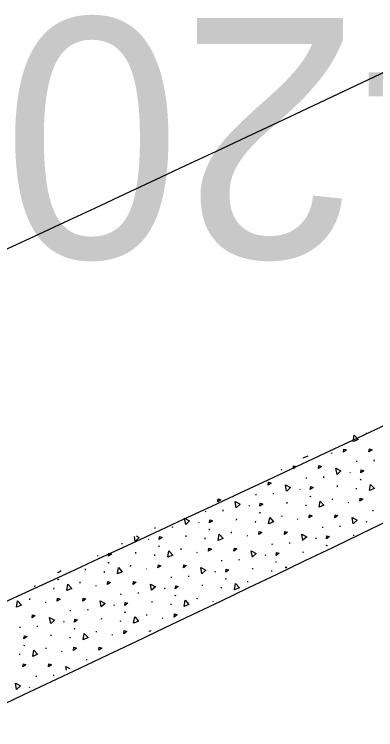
# Model space of a CAD drawing. Extents: x 2338610 to 2351914, y 366540 to 376484.
# Drawn here: x 2348755.86 to 2348773.95, y 367701.67 to 367737.49 of the extents above; entities that cross this region are included whole.
import ezdxf

# ---------------------------------------------------------------- set-up
doc = ezdxf.new("R2010")
doc.units = 0
for name, color, linetype in [('RD_HC_Cl', 7, 'Continuous'), ('RD_PD_ConcMed', 7, 'Continuous'), ('RD_PD_Final_LnLine', 7, 'Continuous'), ('RD_PD_Final_TrvlWay', 7, 'Continuous'), ('RD_PD_FOC', 7, 'Continuous'), ('RD_PD_SW', 7, 'Continuous'), ('TR SN UNASSIGNED 7', 7, 'Continuous')]:
    doc.layers.add(name, color=color, linetype=linetype)

msp = doc.modelspace()

# ---------------------------------------------------------------- linework, layer by layer
at = {"layer": 'RD_HC_Cl'}
msp.add_arc((2347533.93, 370355.677), 2880.79, 281.440729, 295.940729, dxfattribs=at)
at = {"layer": 'RD_PD_ConcMed'}
for p, q in [((2348773.491, 367716.475), (2348773.496, 367716.529)), ((2348771.736, 367715.521), (2348771.768, 367715.496)), ((2348770.302, 367715.263), (2348770.302, 367715.267)), ((2348773.008, 367715.07), (2348773.013, 367715.125)), ((2348773.88, 367715.119), (2348773.886, 367715.173)), ((2348769.212, 367714.687), (2348769.244, 367714.662)), ((2348772.652, 367714.566), (2348772.673, 367714.521)), ((2348770.483, 367714.236), (2348770.489, 367714.29)), ((2348771.356, 367714.285), (2348771.361, 367714.339)), ((2348773.17, 367714.206), (2348773.202, 367714.182)), ((2348772.037, 367713.832), (2348772.043, 367713.886)), ((2348773.195, 367714.201), (2348773.227, 367714.176)), ((2348768.831, 367713.451), (2348768.837, 367713.505)), ((2348770.128, 367713.732), (2348770.149, 367713.686)), ((2348772.988, 367713.713), (2348772.994, 367713.767)), ((2348767.959, 367713.402), (2348767.964, 367713.456)), ((2348770.646, 367713.372), (2348770.678, 367713.347)), ((2348770.671, 367713.367), (2348770.703, 367713.342)), ((2348771.78, 367713.179), (2348771.785, 367713.233)), ((2348767.604, 367712.898), (2348767.625, 367712.852)), ((2348769.513, 367712.998), (2348769.518, 367713.052)), ((2348770.464, 367712.879), (2348770.47, 367712.933)), ((2348772.55, 367713.059), (2348772.581, 367713.035)), ((2348765.435, 367712.568), (2348765.44, 367712.622)), ((2348766.307, 367712.616), (2348766.312, 367712.671)), ((2348768.122, 367712.538), (2348768.153, 367712.513)), ((2348768.147, 367712.533), (2348768.178, 367712.508)), ((2348773.821, 367712.608), (2348773.827, 367712.663)), ((2348765.079, 367712.064), (2348765.1, 367712.018)), ((2348766.989, 367712.164), (2348766.994, 367712.218)), ((2348767.94, 367712.045), (2348767.945, 367712.099)), ((2348769.255, 367712.345), (2348769.261, 367712.399)), ((2348770.025, 367712.225), (2348770.057, 367712.201)), ((2348773.466, 367712.105), (2348773.487, 367712.059)), ((2348762.91, 367711.734), (2348762.916, 367711.788)), ((2348763.783, 367711.782), (2348763.788, 367711.837)), ((2348765.597, 367711.704), (2348765.629, 367711.679)), ((2348765.622, 367711.699), (2348765.654, 367711.674)), ((2348771.297, 367711.774), (2348771.302, 367711.829)), ((2348772.169, 367711.823), (2348772.175, 367711.877)), ((2348764.464, 367711.329), (2348764.47, 367711.384)), ((2348766.731, 367711.511), (2348766.736, 367711.565)), ((2348767.501, 367711.391), (2348767.533, 367711.366)), ((2348772.851, 367711.37), (2348772.856, 367711.425)), ((2348761.258, 367710.948), (2348761.264, 367711.003)), ((2348761.917, 367711.106), (2348761.876, 367711.334)), ((2348762.555, 367711.23), (2348762.576, 367711.184)), ((2348765.415, 367711.21), (2348765.421, 367711.265)), ((2348768.772, 367710.94), (2348768.778, 367710.995)), ((2348769.645, 367710.989), (2348769.65, 367711.043)), ((2348770.941, 367711.27), (2348770.962, 367711.225)), ((2348763.073, 367710.87), (2348763.104, 367710.845)), ((2348763.098, 367710.865), (2348763.13, 367710.84)), ((2348764.207, 367710.677), (2348764.212, 367710.731)), ((2348771.459, 367710.91), (2348771.491, 367710.886)), ((2348771.484, 367710.905), (2348771.516, 367710.881)), ((2348760.031, 367710.396), (2348760.052, 367710.35)), ((2348761.94, 367710.495), (2348761.945, 367710.55)), ((2348762.891, 367710.376), (2348762.896, 367710.431)), ((2348764.977, 367710.557), (2348765.008, 367710.532)), ((2348768.417, 367710.436), (2348768.438, 367710.391)), ((2348770.326, 367710.536), (2348770.332, 367710.59)), ((2348760.549, 367710.036), (2348760.58, 367710.011)), ((2348760.574, 367710.031), (2348760.605, 367710.006)), ((2348766.248, 367710.106), (2348766.253, 367710.161)), ((2348767.12, 367710.155), (2348767.126, 367710.209)), ((2348768.935, 367710.076), (2348768.967, 367710.052)), ((2348768.96, 367710.071), (2348768.992, 367710.047)), ((2348758.197, 367709.617), (2348758.055, 367709.516)), ((2348758.055, 367709.516), (2348758.06, 367709.553)), ((2348759.416, 367709.661), (2348759.421, 367709.716)), ((2348760.367, 367709.542), (2348760.372, 367709.597)), ((2348761.682, 367709.842), (2348761.688, 367709.897)), ((2348762.452, 367709.723), (2348762.484, 367709.698)), ((2348765.893, 367709.602), (2348765.914, 367709.557)), ((2348767.802, 367709.702), (2348767.807, 367709.756)), ((2348768.753, 367709.583), (2348768.759, 367709.637)), ((2348758.024, 367709.202), (2348758.056, 367709.177)), ((2348758.049, 367709.197), (2348758.081, 367709.172)), ((2348763.724, 367709.272), (2348763.729, 367709.326)), ((2348764.596, 367709.321), (2348764.602, 367709.375)), ((2348766.411, 367709.242), (2348766.442, 367709.218)), ((2348766.436, 367709.237), (2348766.467, 367709.212)), ((2348756.891, 367708.827), (2348756.897, 367708.882)), ((2348759.158, 367709.008), (2348759.163, 367709.063)), ((2348759.928, 367708.889), (2348759.959, 367708.864)), ((2348765.278, 367708.868), (2348765.283, 367708.922)), ((2348767.544, 367709.049), (2348767.55, 367709.103)), ((2348757.842, 367708.708), (2348757.848, 367708.763)), ((2348761.199, 367708.438), (2348761.205, 367708.492)), ((2348762.072, 367708.487), (2348762.077, 367708.541)), ((2348763.368, 367708.768), (2348763.389, 367708.722)), ((2348766.229, 367708.749), (2348766.234, 367708.803)), ((2348756.633, 367708.174), (2348756.639, 367708.229)), ((2348763.886, 367708.408), (2348763.918, 367708.383)), ((2348763.911, 367708.403), (2348763.943, 367708.378)), ((2348765.02, 367708.215), (2348765.025, 367708.269)), ((2348757.404, 367708.055), (2348757.435, 367708.03)), ((2348760.844, 367707.934), (2348760.865, 367707.888)), ((2348762.753, 367708.034), (2348762.759, 367708.088)), ((2348763.704, 367707.915), (2348763.71, 367707.969)), ((2348765.79, 367708.095), (2348765.822, 367708.071)), ((2348758.675, 367707.604), (2348758.68, 367707.658)), ((2348759.547, 367707.652), (2348759.553, 367707.707)), ((2348761.362, 367707.574), (2348761.394, 367707.549)), ((2348761.387, 367707.569), (2348761.419, 367707.544)), ((2348762.496, 367707.381), (2348762.501, 367707.435)), ((2348758.32, 367707.1), (2348758.341, 367707.054)), ((2348760.229, 367707.2), (2348760.234, 367707.254)), ((2348761.18, 367707.081), (2348761.186, 367707.135)), ((2348763.266, 367707.261), (2348763.297, 367707.237)), ((2348756.151, 367706.77), (2348756.156, 367706.824)), ((2348757.023, 367706.818), (2348757.028, 367706.873)), ((2348758.838, 367706.74), (2348758.869, 367706.715)), ((2348758.863, 367706.735), (2348758.894, 367706.71)), ((2348757.705, 367706.365), (2348757.71, 367706.42)), ((2348759.971, 367706.547), (2348759.977, 367706.601)), ((2348760.741, 367706.427), (2348760.773, 367706.402)), ((2348758.656, 367706.246), (2348758.661, 367706.301)), ((2348756.313, 367705.906), (2348756.345, 367705.881)), ((2348756.338, 367705.901), (2348756.37, 367705.876)), ((2348757.447, 367705.713), (2348757.452, 367705.767)), ((2348756.131, 367705.412), (2348756.137, 367705.467)), ((2348758.217, 367705.593), (2348758.249, 367705.568)), ((2348759.488, 367705.142), (2348759.494, 367705.197)), ((2348756.964, 367704.308), (2348756.969, 367704.362)), ((2348757.836, 367704.357), (2348757.842, 367704.411)), ((2348756.609, 367703.804), (2348756.617, 367703.786))]:
    msp.add_line(p, q, dxfattribs=at)
for points in [[(2348772.826, 367716.097), (2348772.88, 367716.413), (2348773.072, 367716.202), (2348772.831, 367716.099)], [(2348772.335, 367715.567), (2348772.355, 367715.719), (2348772.486, 367715.675), (2348772.335, 367715.567)], [(2348773.615, 367715.572), (2348773.634, 367715.724), (2348773.766, 367715.68), (2348773.615, 367715.572)], [(2348770.539, 367715.378), (2348770.548, 367715.368), (2348770.307, 367715.265)], [(2348769.811, 367714.733), (2348769.83, 367714.885), (2348769.962, 367714.841), (2348769.811, 367714.733)], [(2348771.09, 367714.738), (2348771.11, 367714.89), (2348771.242, 367714.846), (2348771.09, 367714.738)], [(2348772.015, 367714.442), (2348771.957, 367714.757), (2348772.21, 367714.624), (2348772.019, 367714.445)], [(2348773.201, 367714.52), (2348773.221, 367714.673), (2348773.352, 367714.629), (2348773.201, 367714.52)], [(2348768.566, 367713.904), (2348768.586, 367714.056), (2348768.717, 367714.012), (2348768.566, 367713.904)], [(2348769.491, 367713.608), (2348769.433, 367713.923), (2348769.686, 367713.79), (2348769.495, 367713.611)], [(2348773.64, 367713.636), (2348773.693, 367713.951), (2348773.886, 367713.74), (2348773.645, 367713.637)], [(2348770.677, 367713.686), (2348770.696, 367713.839), (2348770.828, 367713.795), (2348770.677, 367713.686)], [(2348766.042, 367713.07), (2348766.061, 367713.222), (2348766.193, 367713.178), (2348766.042, 367713.07)], [(2348773.148, 367713.105), (2348773.168, 367713.258), (2348773.3, 367713.214), (2348773.148, 367713.105)], [(2348766.966, 367712.774), (2348766.908, 367713.089), (2348767.162, 367712.956), (2348766.971, 367712.777)], [(2348768.152, 367712.852), (2348768.172, 367713.005), (2348768.304, 367712.96), (2348768.152, 367712.852)], [(2348771.115, 367712.802), (2348771.169, 367713.117), (2348771.361, 367712.906), (2348771.12, 367712.803)], [(2348770.624, 367712.271), (2348770.644, 367712.424), (2348770.775, 367712.379), (2348770.624, 367712.271)], [(2348771.904, 367712.276), (2348771.923, 367712.429), (2348772.055, 367712.384), (2348771.904, 367712.276)], [(2348764.442, 367711.94), (2348764.384, 367712.255), (2348764.637, 367712.122), (2348764.446, 367711.943)], [(2348765.628, 367712.018), (2348765.648, 367712.171), (2348765.779, 367712.126), (2348765.628, 367712.018)], [(2348768.591, 367711.967), (2348768.644, 367712.283), (2348768.837, 367712.072), (2348768.596, 367711.969)], [(2348772.828, 367711.98), (2348772.771, 367712.295), (2348773.024, 367712.163), (2348772.833, 367711.984)], [(2348761.954, 367711.371), (2348762.113, 367711.288), (2348761.922, 367711.109)], [(2348766.066, 367711.133), (2348766.12, 367711.449), (2348766.312, 367711.238), (2348766.072, 367711.135)], [(2348768.1, 367711.437), (2348768.119, 367711.59), (2348768.251, 367711.545), (2348768.1, 367711.437)], [(2348769.379, 367711.442), (2348769.399, 367711.595), (2348769.531, 367711.55), (2348769.379, 367711.442)], [(2348770.304, 367711.146), (2348770.246, 367711.461), (2348770.499, 367711.329), (2348770.308, 367711.15)], [(2348771.49, 367711.224), (2348771.51, 367711.377), (2348771.641, 367711.333), (2348771.49, 367711.224)], [(2348763.104, 367711.184), (2348763.123, 367711.337), (2348763.255, 367711.292), (2348763.104, 367711.184)], [(2348765.575, 367710.603), (2348765.595, 367710.755), (2348765.727, 367710.711), (2348765.575, 367710.603)], [(2348766.855, 367710.608), (2348766.875, 367710.76), (2348767.006, 367710.716), (2348766.855, 367710.608)], [(2348767.78, 367710.312), (2348767.722, 367710.627), (2348767.975, 367710.495), (2348767.784, 367710.315)], [(2348760.579, 367710.35), (2348760.599, 367710.502), (2348760.731, 367710.458), (2348760.579, 367710.35)], [(2348763.542, 367710.299), (2348763.596, 367710.615), (2348763.788, 367710.404), (2348763.547, 367710.301)], [(2348768.966, 367710.39), (2348768.985, 367710.543), (2348769.117, 367710.499), (2348768.966, 367710.39)], [(2348763.051, 367709.769), (2348763.071, 367709.921), (2348763.202, 367709.877), (2348763.051, 367709.769)], [(2348764.331, 367709.774), (2348764.35, 367709.926), (2348764.482, 367709.882), (2348764.331, 367709.774)], [(2348761.018, 367709.465), (2348761.071, 367709.781), (2348761.264, 367709.57), (2348761.023, 367709.467)], [(2348765.255, 367709.478), (2348765.197, 367709.793), (2348765.451, 367709.66), (2348765.26, 367709.481)], [(2348766.441, 367709.556), (2348766.461, 367709.709), (2348766.593, 367709.665), (2348766.441, 367709.556)], [(2348769.445, 367709.746), (2348769.458, 367709.822), (2348769.503, 367709.772)], [(2348758.493, 367708.631), (2348758.547, 367708.947), (2348758.739, 367708.736), (2348758.499, 367708.633)], [(2348760.527, 367708.935), (2348760.546, 367709.087), (2348760.678, 367709.043), (2348760.527, 367708.935)], [(2348761.806, 367708.94), (2348761.826, 367709.092), (2348761.957, 367709.048), (2348761.806, 367708.94)], [(2348762.731, 367708.644), (2348762.673, 367708.959), (2348762.926, 367708.826), (2348762.735, 367708.647)], [(2348763.917, 367708.722), (2348763.937, 367708.875), (2348764.068, 367708.831), (2348763.917, 367708.722)], [(2348766.88, 367708.672), (2348766.933, 367708.987), (2348767.126, 367708.776), (2348766.885, 367708.673)], [(2348758.002, 367708.1), (2348758.022, 367708.253), (2348758.153, 367708.209), (2348758.002, 367708.1)], [(2348759.282, 367708.105), (2348759.302, 367708.258), (2348759.433, 367708.214), (2348759.282, 367708.105)], [(2348760.207, 367707.81), (2348760.149, 367708.125), (2348760.402, 367707.992), (2348760.211, 367707.813)], [(2348764.355, 367707.838), (2348764.409, 367708.153), (2348764.601, 367707.942), (2348764.361, 367707.839)], [(2348755.969, 367707.797), (2348756.022, 367708.113), (2348756.215, 367707.902), (2348755.974, 367707.799)], [(2348761.393, 367707.888), (2348761.412, 367708.041), (2348761.544, 367707.996), (2348761.393, 367707.888)], [(2348756.758, 367707.271), (2348756.777, 367707.424), (2348756.909, 367707.38), (2348756.758, 367707.271)], [(2348763.864, 367707.307), (2348763.884, 367707.46), (2348764.016, 367707.415), (2348763.864, 367707.307)], [(2348757.682, 367706.976), (2348757.624, 367707.291), (2348757.878, 367707.158), (2348757.687, 367706.979)], [(2348758.868, 367707.054), (2348758.888, 367707.207), (2348759.02, 367707.162), (2348758.868, 367707.054)], [(2348761.831, 367707.003), (2348761.885, 367707.319), (2348762.077, 367707.108), (2348761.836, 367707.005)], [(2348756.344, 367706.22), (2348756.364, 367706.373), (2348756.495, 367706.328), (2348756.344, 367706.22)], [(2348759.307, 367706.169), (2348759.36, 367706.485), (2348759.553, 367706.274), (2348759.312, 367706.171)], [(2348761.34, 367706.473), (2348761.36, 367706.626), (2348761.491, 367706.581), (2348761.34, 367706.473)], [(2348762.633, 367706.581), (2348762.639, 367706.631), (2348762.698, 367706.611)], [(2348756.782, 367705.335), (2348756.836, 367705.651), (2348757.028, 367705.44), (2348756.788, 367705.337)], [(2348758.816, 367705.639), (2348758.835, 367705.791), (2348758.967, 367705.747), (2348758.816, 367705.639)], [(2348760.095, 367705.644), (2348760.115, 367705.796), (2348760.247, 367705.752), (2348760.095, 367705.644)], [(2348756.291, 367704.805), (2348756.311, 367704.957), (2348756.442, 367704.913), (2348756.291, 367704.805)], [(2348757.571, 367704.81), (2348757.591, 367704.962), (2348757.722, 367704.918), (2348757.571, 367704.81)], [(2348758.471, 367704.647), (2348758.438, 367704.829), (2348758.638, 367704.724)], [(2348755.971, 367703.68), (2348755.913, 367703.995), (2348756.167, 367703.862), (2348755.976, 367703.683)]]:
    msp.add_lwpolyline(points, dxfattribs=at)
at = {"layer": 'RD_PD_Final_LnLine'}
for radius, start in [(2871.79, 293.781348), (2875.79, 293.781348), (2887.79, 293.95907), (2899.79, 293.813189), (2915.79, 292.01627)]:
    msp.add_arc((2347533.93, 370355.677), radius, start, 295.940729, dxfattribs=at)
at = {"layer": 'RD_PD_Final_TrvlWay'}
for centre, radius, start, end in [((2347507.259, 370343.815), 2920.936, 292.586459, 296.512976), ((2347533.93, 370355.677), 2933.79, 292.007046, 295.940729)]:
    msp.add_arc(centre, radius, start, end, dxfattribs=at)
at = {"layer": 'RD_PD_FOC'}
msp.add_arc((2347533.93, 370355.677), 2935.29, 292.006281, 295.940729, dxfattribs=at)
at = {"layer": 'RD_PD_SW'}
for radius, start in [(2939.79, 292.00399), (2949.79, 291.998918)]:
    msp.add_arc((2347533.93, 370355.677), radius, start, 295.940729, dxfattribs=at)

# ---------------------------------------------------------------- texts
at = {"layer": 'TR SN UNASSIGNED 7'}
msp.add_text('1420', height=12, rotation=180.0365, dxfattribs=at).set_placement((2348790.971, 367737.313))

doc.saveas('drawing.dxf')
